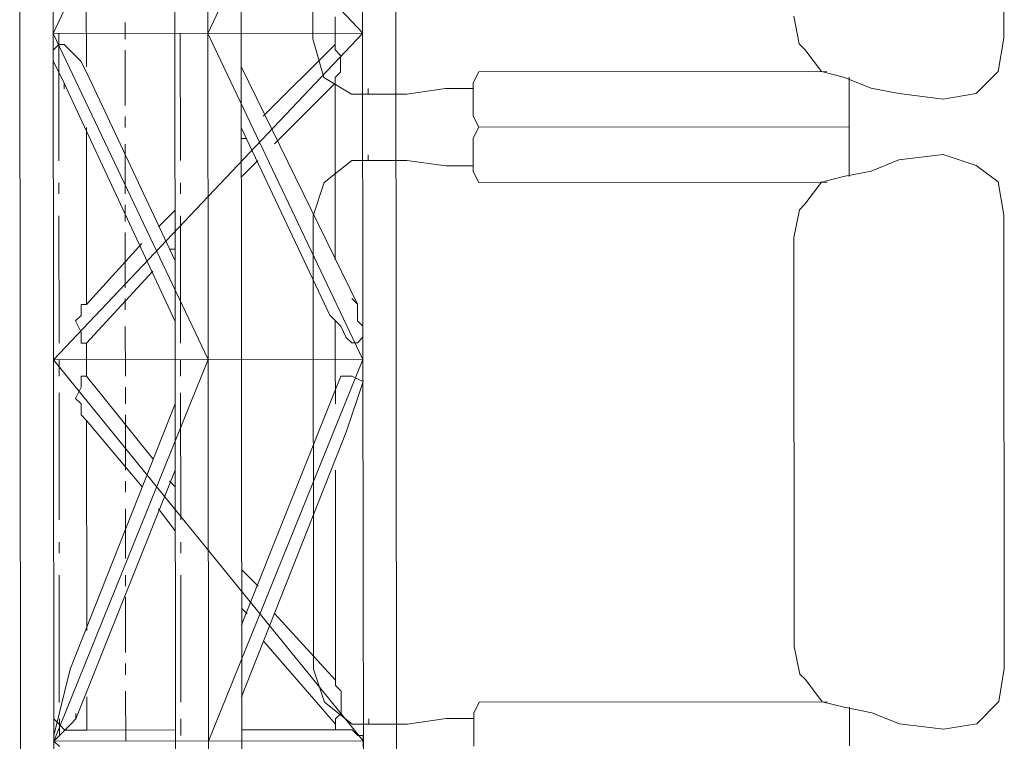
# Model space of a CAD drawing. Header units: inches. Extents: x -5850 to 5646, y 8947 to 13007.
# Tile 278 of 548: x -3171 to -3096, y 10808 to 10863. Entities that reach past the tile are written whole.
import ezdxf

# ---------------------------------------------------------------- set-up
doc = ezdxf.new("R2010")
doc.units = ezdxf.units.IN
doc.header["$MEASUREMENT"] = 0
doc.layers.add('at_Entity', color=7, linetype='Continuous')

msp = doc.modelspace()

# ---------------------------------------------------------------- linework, layer by layer
at = {"layer": 'at_Entity', "color": 7, "lineweight": 20}
for p, q in [((-3148.399, 10861.831), (-3148.43, 10896.472)), ((-3095.601, 10861.878), (-3095.632, 10896.519)), ((-3168.229, 10837.316), (-3168.274, 10887.582)), ((-3168.274, 10887.582), (-3144.596, 10862.258)), ((-3156.446, 10887.593), (-3168.251, 10862.237)), ((-3158.983, 10887.59), (-3158.938, 10837.325)), ((-3156.401, 10837.327), (-3156.446, 10887.593)), ((-3144.618, 10887.603), (-3156.423, 10862.248)), ((-3153.869, 10837.329), (-3153.914, 10887.595)), ((-3144.574, 10837.337), (-3144.618, 10887.603)), ((-3142.042, 10837.34), (-3142.087, 10887.605)), ((-3170.811, 10887.58), (-3170.766, 10837.314)), ((-3165.717, 10859.708), (-3165.722, 10865.201)), ((-3146.71, 10863.528), (-3146.709, 10861.414)), ((-3111.226, 10861.446), (-3111.652, 10863.559)), ((-3168.251, 10862.237), (-3144.596, 10862.258)), ((-3168.251, 10862.237), (-3156.401, 10837.327)), ((-3144.596, 10862.258), (-3168.229, 10837.316)), ((-3167.819, 10852.524), (-3167.827, 10862.238)), ((-3158.528, 10852.532), (-3158.537, 10862.246)), ((-3156.423, 10862.248), (-3144.574, 10837.337)), ((-3168.25, 10860.971), (-3167.826, 10861.396)), ((-3167.826, 10861.396), (-3167.408, 10861.396)), ((-3167.408, 10861.396), (-3166.984, 10860.973)), ((-3152.196, 10855.917), (-3146.709, 10861.414)), ((-3147.554, 10858.876), (-3148.399, 10861.831)), ((-3146.709, 10861.414), (-3146.708, 10860.991)), ((-3110.807, 10861.023), (-3111.226, 10861.446)), ((-3096.023, 10859.346), (-3095.601, 10861.878)), ((-3168.249, 10860.129), (-3168.25, 10860.971)), ((-3166.984, 10860.973), (-3166.136, 10860.131)), ((-3146.708, 10860.991), (-3146.29, 10860.567)), ((-3146.29, 10860.567), (-3146.288, 10859.301)), ((-3109.534, 10859.334), (-3110.807, 10861.023)), ((-3167.825, 10859.282), (-3168.249, 10860.129)), ((-3166.136, 10860.131), (-3165.717, 10859.284)), ((-3167.406, 10858.441), (-3167.825, 10859.282)), ((-3158.945, 10844.931), (-3165.717, 10859.284)), ((-3153.889, 10859.718), (-3145.001, 10841.564)), ((-3146.288, 10859.301), (-3146.706, 10858.877)), ((-3135.727, 10859.311), (-3136.15, 10858.468)), ((-3135.727, 10859.311), (-3109.116, 10859.335)), ((-3107.844, 10858.912), (-3109.534, 10859.334)), ((-3097.711, 10857.655), (-3096.023, 10859.346)), ((-3158.941, 10840.286), (-3167.406, 10858.441)), ((-3167.405, 10858.017), (-3167.406, 10858.441)), ((-3151.347, 10853.804), (-3146.706, 10858.459)), ((-3145.439, 10857.613), (-3147.554, 10858.876)), ((-3146.706, 10858.877), (-3146.706, 10858.459)), ((-3146.706, 10858.459), (-3146.694, 10844.942)), ((-3136.15, 10858.468), (-3136.147, 10855.931)), ((-3105.736, 10858.072), (-3107.844, 10858.912)), ((-3107.426, 10858.912), (-3107.426, 10858.494)), ((-3107.426, 10858.494), (-3107.423, 10855.957)), ((-3144.592, 10857.613), (-3145.439, 10857.613)), ((-3144.592, 10857.613), (-3143.326, 10857.614)), ((-3144.173, 10857.614), (-3144.174, 10858.037)), ((-3143.326, 10857.614), (-3141.218, 10857.616)), ((-3141.218, 10857.616), (-3138.257, 10858.043)), ((-3138.257, 10858.043), (-3136.149, 10858.045)), ((-3103.622, 10857.65), (-3105.736, 10858.072)), ((-3100.242, 10857.229), (-3103.622, 10857.65)), ((-3100.242, 10857.229), (-3097.711, 10857.655)), ((-3136.147, 10855.931), (-3135.723, 10855.089)), ((-3107.423, 10855.957), (-3107.423, 10855.115)), ((-3165.701, 10841.545), (-3165.713, 10855.063)), ((-3153.885, 10855.073), (-3147.114, 10840.714)), ((-3135.723, 10855.089), (-3136.146, 10854.241)), ((-3135.723, 10855.089), (-3107.423, 10855.115)), ((-3135.723, 10855.089), (-3107.423, 10855.115)), ((-3107.423, 10855.115), (-3107.42, 10851.73)), ((-3153.885, 10854.226), (-3153.461, 10854.226)), ((-3136.146, 10854.241), (-3136.144, 10851.704)), ((-3144.169, 10852.545), (-3144.169, 10852.968)), ((-3100.238, 10853.008), (-3103.617, 10852.581)), ((-3097.706, 10852.162), (-3100.238, 10853.008)), ((-3153.882, 10851.27), (-3152.617, 10852.537)), ((-3147.547, 10850.852), (-3145.435, 10852.544)), ((-3144.587, 10852.544), (-3145.435, 10852.544)), ((-3144.587, 10852.544), (-3143.321, 10852.545)), ((-3143.321, 10852.545), (-3141.213, 10852.547)), ((-3141.213, 10852.547), (-3138.252, 10852.126)), ((-3103.617, 10852.581), (-3105.73, 10851.731)), ((-3138.252, 10852.126), (-3136.144, 10852.128)), ((-3136.144, 10851.704), (-3135.719, 10850.863)), ((-3107.837, 10851.311), (-3105.73, 10851.731)), ((-3107.42, 10851.73), (-3107.419, 10851.312)), ((-3096.015, 10850.898), (-3097.706, 10852.162)), ((-3167.816, 10849.992), (-3167.817, 10850.834)), ((-3158.526, 10850), (-3158.527, 10850.842)), ((-3148.387, 10848.32), (-3147.547, 10850.852)), ((-3135.719, 10850.863), (-3109.108, 10850.886)), ((-3110.797, 10849.195), (-3109.527, 10850.886)), ((-3107.837, 10851.311), (-3109.527, 10850.886)), ((-3095.589, 10848.367), (-3096.015, 10850.898)), ((-3160.213, 10847.461), (-3158.949, 10848.728)), ((-3111.636, 10846.663), (-3111.214, 10848.771)), ((-3110.797, 10849.195), (-3111.214, 10848.771)), ((-3167.806, 10838.583), (-3167.815, 10848.302)), ((-3158.516, 10838.591), (-3158.524, 10848.311)), ((-3148.356, 10813.679), (-3148.387, 10848.32)), ((-3095.558, 10813.726), (-3095.589, 10848.367)), ((-3165.701, 10841.545), (-3161.478, 10846.194)), ((-3111.609, 10815.401), (-3111.636, 10846.663)), ((-3159.37, 10845.772), (-3158.946, 10845.773)), ((-3165.698, 10838.584), (-3160.634, 10844.082)), ((-3145.425, 10841.982), (-3145.001, 10841.564)), ((-3166.118, 10840.697), (-3166.119, 10841.545)), ((-3166.119, 10841.545), (-3165.701, 10841.545)), ((-3145.001, 10841.564), (-3145, 10840.298)), ((-3166.542, 10840.279), (-3166.118, 10840.697)), ((-3166.117, 10839.432), (-3166.542, 10840.279)), ((-3146.271, 10839.873), (-3147.114, 10840.714)), ((-3146.69, 10840.297), (-3146.687, 10837.336)), ((-3145, 10840.298), (-3144.576, 10839.875)), ((-3166.116, 10838.584), (-3166.117, 10839.432)), ((-3145.847, 10839.026), (-3146.271, 10839.873)), ((-3144.576, 10839.875), (-3144.575, 10839.027)), ((-3145.422, 10838.603), (-3145.847, 10839.026)), ((-3144.575, 10839.027), (-3144.999, 10838.603)), ((-3165.698, 10838.584), (-3166.116, 10838.584)), ((-3165.697, 10837.319), (-3165.698, 10838.584)), ((-3144.999, 10838.603), (-3145.422, 10838.603)), ((-3170.766, 10837.314), (-3170.733, 10800.142)), ((-3144.574, 10837.337), (-3168.229, 10837.316)), ((-3144.548, 10808.189), (-3168.229, 10837.316)), ((-3168.229, 10837.316), (-3168.196, 10800.144)), ((-3168.203, 10808.168), (-3156.401, 10837.327)), ((-3167.804, 10836.051), (-3167.805, 10837.317)), ((-3165.697, 10837.319), (-3165.696, 10836.053)), ((-3158.938, 10837.325), (-3158.905, 10800.152)), ((-3158.514, 10836.059), (-3158.515, 10837.325)), ((-3156.401, 10837.327), (-3156.368, 10800.154)), ((-3156.375, 10808.179), (-3144.574, 10837.337)), ((-3153.836, 10800.157), (-3153.869, 10837.329)), ((-3146.687, 10837.336), (-3146.684, 10833.956)), ((-3144.574, 10837.337), (-3144.54, 10800.165)), ((-3142.009, 10800.167), (-3142.042, 10837.34)), ((-3166.114, 10836.052), (-3165.696, 10836.053)), ((-3166.113, 10835.21), (-3166.114, 10836.052)), ((-3165.696, 10836.053), (-3160.621, 10829.722)), ((-3153.851, 10817.059), (-3146.268, 10836.07)), ((-3145.42, 10836.071), (-3146.268, 10836.07)), ((-3144.572, 10835.648), (-3145.42, 10836.071)), ((-3166.536, 10834.362), (-3166.113, 10835.21)), ((-3145.84, 10831.849), (-3144.572, 10835.648)), ((-3167.794, 10825.071), (-3167.803, 10834.785)), ((-3166.112, 10833.939), (-3166.536, 10834.362)), ((-3158.504, 10825.079), (-3158.512, 10834.793)), ((-3158.935, 10833.945), (-3166.942, 10813.662)), ((-3166.112, 10833.097), (-3166.112, 10833.939)), ((-3165.693, 10832.673), (-3166.112, 10833.097)), ((-3165.679, 10816.624), (-3165.693, 10832.673)), ((-3161.461, 10827.608), (-3165.693, 10832.673)), ((-3153.846, 10811.566), (-3145.84, 10831.849)), ((-3146.68, 10828.887), (-3146.665, 10812.838)), ((-3158.931, 10828.876), (-3166.515, 10809.865)), ((-3158.93, 10827.61), (-3159.354, 10828.034)), ((-3158.927, 10824.231), (-3160.194, 10825.92)), ((-3167.792, 10822.534), (-3167.792, 10823.376)), ((-3158.501, 10822.542), (-3158.502, 10823.384)), ((-3167.782, 10811.13), (-3167.79, 10820.844)), ((-3158.491, 10811.138), (-3158.5, 10820.852)), ((-3152.588, 10820.015), (-3153.855, 10821.28)), ((-3153.428, 10817.901), (-3153.853, 10818.319)), ((-3146.665, 10812.838), (-3151.315, 10817.903)), ((-3146.662, 10809.459), (-3152.161, 10815.789)), ((-3111.183, 10813.288), (-3111.609, 10815.401)), ((-3166.942, 10813.662), (-3168.203, 10808.592)), ((-3147.511, 10811.148), (-3148.356, 10813.679)), ((-3110.764, 10812.87), (-3111.183, 10813.288)), ((-3095.98, 10811.194), (-3095.558, 10813.726)), ((-3146.665, 10812.838), (-3146.665, 10812.415)), ((-3146.665, 10812.415), (-3146.246, 10811.997)), ((-3109.491, 10811.182), (-3110.764, 10812.87)), ((-3146.246, 10811.997), (-3146.245, 10810.301)), ((-3165.672, 10809.018), (-3165.674, 10811.556)), ((-3145.396, 10809.46), (-3147.511, 10811.148)), ((-3135.684, 10811.158), (-3136.107, 10810.31)), ((-3135.684, 10811.158), (-3109.073, 10811.182)), ((-3107.801, 10810.76), (-3109.491, 10811.182)), ((-3097.668, 10809.503), (-3095.98, 10811.194)), ((-3166.515, 10809.865), (-3166.515, 10810.283)), ((-3146.245, 10810.301), (-3146.663, 10809.883)), ((-3136.107, 10810.31), (-3136.104, 10807.779)), ((-3105.693, 10810.338), (-3107.801, 10810.76)), ((-3107.383, 10810.76), (-3107.383, 10810.336)), ((-3107.383, 10810.336), (-3107.38, 10807.804)), ((-3103.579, 10809.497), (-3105.693, 10810.338)), ((-3168.204, 10809.864), (-3167.78, 10809.44)), ((-3167.779, 10808.593), (-3167.78, 10809.864)), ((-3167.78, 10809.44), (-3167.361, 10809.017)), ((-3167.361, 10809.017), (-3166.938, 10809.441)), ((-3166.938, 10809.441), (-3166.515, 10809.865)), ((-3158.489, 10808.601), (-3158.49, 10809.872)), ((-3146.663, 10809.883), (-3146.662, 10809.459)), ((-3146.662, 10809.035), (-3146.662, 10809.459)), ((-3144.549, 10809.461), (-3145.396, 10809.46)), ((-3144.549, 10809.461), (-3143.283, 10809.462)), ((-3144.13, 10809.461), (-3144.131, 10809.885)), ((-3143.283, 10809.462), (-3141.175, 10809.464)), ((-3141.175, 10809.464), (-3138.214, 10809.89)), ((-3138.214, 10809.89), (-3136.106, 10809.892)), ((-3100.199, 10809.077), (-3103.579, 10809.497)), ((-3100.199, 10809.077), (-3097.668, 10809.503)), ((-3168.203, 10808.168), (-3167.779, 10808.593)), ((-3167.779, 10808.593), (-3167.361, 10809.017)), ((-3167.361, 10809.017), (-3166.938, 10809.017)), ((-3165.672, 10809.018), (-3166.938, 10809.017)), ((-3158.913, 10809.024), (-3165.672, 10809.018)), ((-3153.844, 10809.029), (-3146.662, 10809.035)), ((-3145.82, 10809.036), (-3146.662, 10809.035)), ((-3145.82, 10809.036), (-3145.396, 10809.036)), ((-3145.396, 10809.036), (-3144.972, 10808.613)), ((-3144.972, 10808.613), (-3144.548, 10808.613)), ((-3144.548, 10808.613), (-3144.548, 10808.189)), ((-3168.203, 10808.168), (-3144.548, 10808.189)), ((-3167.779, 10807.751), (-3168.203, 10808.168)), ((-3144.548, 10808.189), (-3144.547, 10807.771))]:
    msp.add_line(p, q, dxfattribs=at)
at = {"layer": 'at_Entity', "color": 3, "lineweight": 20}
for p, q in [((-3162.759, 10863.09), (-3162.758, 10861.818)), ((-3162.757, 10860.976), (-3162.753, 10856.749)), ((-3162.753, 10855.907), (-3162.752, 10855.065)), ((-3162.751, 10853.794), (-3162.747, 10849.996)), ((-3162.747, 10849.149), (-3162.745, 10847.883)), ((-3162.745, 10847.035), (-3162.741, 10842.814)), ((-3162.74, 10841.966), (-3162.739, 10841.124)), ((-3162.738, 10839.858), (-3162.735, 10836.055)), ((-3162.734, 10835.213), (-3162.733, 10833.942)), ((-3162.732, 10833.1), (-3162.728, 10828.873)), ((-3162.728, 10828.031), (-3162.727, 10827.183)), ((-3162.726, 10825.917), (-3162.722, 10822.114)), ((-3162.721, 10820.848), (-3162.721, 10820.006)), ((-3162.72, 10819.159), (-3162.716, 10814.937)), ((-3162.715, 10814.09), (-3162.714, 10813.242)), ((-3162.713, 10811.982), (-3162.71, 10808.173))]:
    msp.add_line(p, q, dxfattribs=at)

doc.saveas('drawing.dxf')
